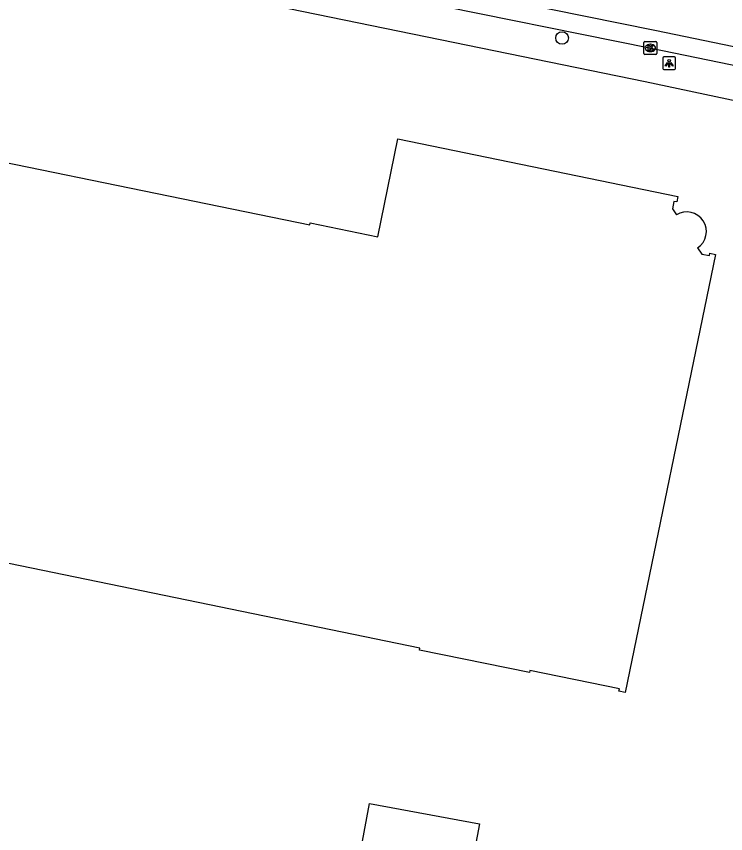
# Model space of a CAD drawing. Extents: x 157692 to 159670, y 381454 to 383289.
# Drawn here: x 158545.9 to 158601.1, y 382621.2 to 382684.8 of the extents above; entities that cross this region are included whole.
import ezdxf

# ---------------------------------------------------------------- set-up
doc = ezdxf.new("R2010")
doc.units = 0
for name, color, linetype in [('IMGEO_Boom', 7, 'Continuous'), ('IMGEO_Kolk', 7, 'Continuous'), ('IMGEO_Lichtpunt', 7, 'Continuous'), ('IMGEO_Pand', 7, 'Continuous'), ('IMGEO_Rijbaan_lokaal_gesloten', 7, 'Continuous'), ('IMGEO_Rijbaan_lokaal_open', 7, 'Continuous'), ('IMGEO_Voetpad_open', 7, 'Continuous')]:
    doc.layers.add(name, color=color, linetype=linetype)

msp = doc.modelspace()

# ---------------------------------------------------------------- linework, layer by layer
at = {"layer": 'IMGEO_Boom'}
msp.add_circle((158588.4, 382683.1), 0.489, dxfattribs=at)
at = {"layer": 'IMGEO_Kolk'}
for p, q in [((158594.851, 382682.827), (158595.703, 382682.827)), ((158594.776, 382681.901), (158594.776, 382682.753)), ((158595.264, 382682.607), (158595.289, 382682.607)), ((158595.777, 382682.753), (158595.777, 382681.901)), ((158595.703, 382681.827), (158594.851, 382681.827)), ((158595.287, 382682.047), (158595.262, 382682.047))]:
    msp.add_line(p, q, dxfattribs=at)
for points in [[(158594.851, 382682.827), (158595.703, 382682.827)], [(158594.776, 382681.901), (158594.776, 382682.753)], [(158595.097, 382682.527), (158595.22, 382682.527), (158595.22, 382682.376), (158595.35, 382682.527), (158595.514, 382682.527), (158595.368, 382682.376), (158595.521, 382682.127), (158595.369, 382682.127), (158595.284, 382682.291), (158595.22, 382682.224), (158595.22, 382682.127), (158595.097, 382682.127), (158595.097, 382682.527)], [(158595.777, 382682.753), (158595.777, 382681.901)], [(158595.703, 382681.827), (158594.851, 382681.827)]]:
    msp.add_lwpolyline(points, dxfattribs=at)
for centre, start, end in [((158594.853, 382682.751), 91.55205, 178.44795), ((158594.853, 382682.751), 91.55205, 178.44795), ((158595.701, 382682.751), 1.55205, 88.44795), ((158595.701, 382682.751), 1.55205, 88.44795), ((158594.853, 382681.903), 181.55205, 268.44795), ((158594.853, 382681.903), 181.55205, 268.44795), ((158595.701, 382681.903), 271.55205, 358.44795), ((158595.701, 382681.903), 271.55205, 358.44795)]:
    msp.add_arc(centre, 0.0765, start, end, dxfattribs=at)
for centre, major_axis, ratio, start_param, end_param in [((158595.263, 382682.327), (-0.387, 0.002), 0.722429, 4.712389, 7.853982), ((158595.288, 382682.327), (-0.39, 0.002), 0.717154, 1.570796, 4.712389)]:
    msp.add_ellipse(centre, major_axis=major_axis, ratio=ratio, start_param=start_param, end_param=end_param, dxfattribs=at)
at = {"layer": 'IMGEO_Lichtpunt'}
for p, q in [((158596.24, 382681.538), (158596.24, 382680.731)), ((158596.24, 382681.538), (158596.24, 382680.731)), ((158597.142, 382681.633), (158596.334, 382681.633)), ((158597.142, 382681.633), (158596.334, 382681.633)), ((158597.236, 382680.731), (158597.236, 382681.538)), ((158597.236, 382680.731), (158597.236, 382681.538)), ((158596.334, 382680.637), (158597.142, 382680.637)), ((158596.334, 382680.637), (158597.142, 382680.637))]:
    msp.add_line(p, q, dxfattribs=at)
for points in [[(158596.614, 382681.202), (158596.653, 382681.174), (158596.465, 382680.912), (158596.427, 382680.939), (158596.614, 382681.202)], [(158596.716, 382681.154), (158596.763, 382681.154), (158596.763, 382680.832), (158596.716, 382680.832), (158596.716, 382681.154)], [(158596.826, 382681.174), (158596.864, 382681.201), (158597.051, 382680.939), (158597.012, 382680.911), (158596.826, 382681.174)]]:
    msp.add_lwpolyline(points, dxfattribs=at)
msp.add_circle((158596.739, 382681.336), 0.0994, dxfattribs=at)
for centre, start, end in [((158596.334, 382681.538), 90, 180), ((158596.334, 382681.538), 90, 180), ((158597.142, 382681.538), 0, 90), ((158597.142, 382681.538), 0, 90), ((158596.334, 382680.731), 180, 270), ((158596.334, 382680.731), 180, 270), ((158597.142, 382680.731), 270, 0), ((158597.142, 382680.731), 270, 360)]:
    msp.add_arc(centre, 0.0946, start, end, dxfattribs=at)
at = {"layer": 'IMGEO_Pand'}
for points in [[(158494.887, 382683.699), (158568.766, 382668.548), (158568.797, 382668.703), (158574.048, 382667.626), (158575.608, 382675.253), (158597.409, 382670.762), (158597.322, 382670.341), (158597.107, 382670.385), (158596.988, 382669.807), (158597.297, 382669.329)], [(158598.944, 382666.763), (158599.275, 382666.286), (158599.872, 382666.164), (158599.91, 382666.35), (158600.332, 382666.263), (158593.323, 382632.173), (158592.828, 382632.275), (158592.864, 382632.447), (158585.899, 382633.879), (158585.864, 382633.708), (158577.304, 382635.469), (158577.335, 382635.621), (158533.219, 382644.683), (158533.187, 382644.527), (158523.643, 382646.481), (158522.706, 382641.907), (158522.545, 382641.94), (158519.082, 382625.03), (158519.282, 382624.989), (158511.641, 382587.915)], [(158573.418, 382623.514), (158581.963, 382621.948), (158580.975, 382616.74), (158572.44, 382618.359), (158573.418, 382623.514)]]:
    msp.add_lwpolyline(points, dxfattribs=at)
msp.add_arc((158598.106, 382668.036), 1.525, 303.36225, 122.02691, dxfattribs=at)
at = {"layer": 'IMGEO_Rijbaan_lokaal_gesloten'}
msp.add_lwpolyline([(158617.564, 382679.22), (158614.13, 382679.904), (158607.052, 382681.323), (158595.623, 382683.686), (158576.863, 382687.503), (158520.06, 382699.116), (158500.282, 382703.174), (158438.474, 382715.86), (158419.936, 382719.65), (158406.698, 382722.405), (158381.689, 382727.511), (158377.384, 382728.396), (158340.109, 382736.112), (158333.512, 382737.467), (158304.042, 382743.672), (158285.776, 382747.487), (158285.272, 382747.593)], dxfattribs=at)
at = {"layer": 'IMGEO_Rijbaan_lokaal_open'}
msp.add_lwpolyline([(158429.771, 382716.221), (158444.31, 382713.255), (158500, 382701.803), (158519.779, 382697.744), (158576.583, 382686.131), (158595.342, 382682.315), (158606.815, 382679.942), (158613.99, 382678.504), (158616.776, 382677.874), (158617.234, 382677.735)], dxfattribs=at)
at = {"layer": 'IMGEO_Voetpad_open'}
msp.add_lwpolyline([(158616.516, 382675.097), (158594.867, 382679.695), (158540.505, 382690.855), (158519.19, 382695.229), (158500, 382699.16), (158426.529, 382714.209), (158420.588, 382715.426), (158410.558, 382717.48), (158408.651, 382717.871), (158405.866, 382718.439)], dxfattribs=at)

doc.saveas('drawing.dxf')
